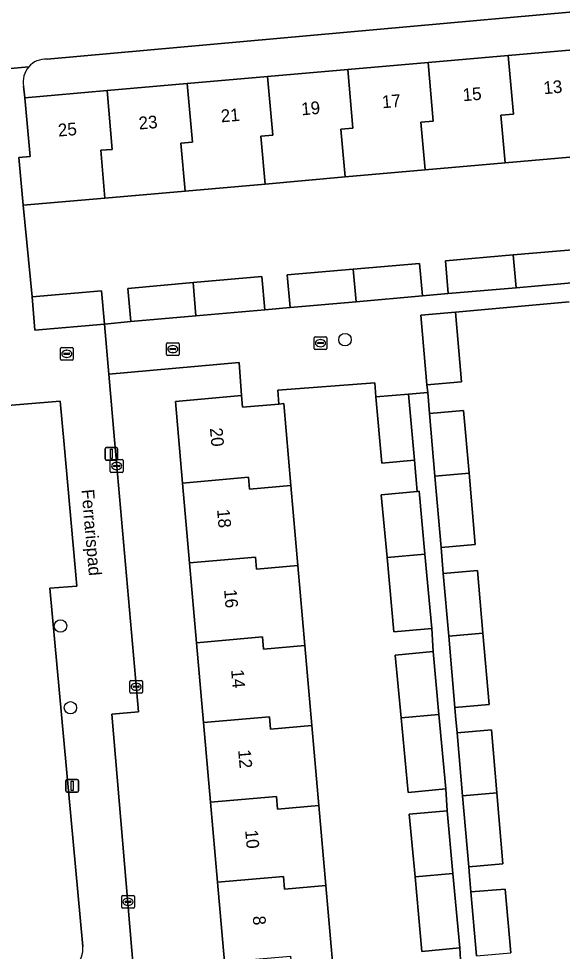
# Model space of a CAD drawing. Extents: x 162989 to 165008, y 383432 to 384338.
# Drawn here: x 164211.8 to 164254.6, y 383766.5 to 383839.9 of the extents above; entities that cross this region are included whole.
import ezdxf

# ---------------------------------------------------------------- set-up
doc = ezdxf.new("R2010")
doc.units = 0
for name, color, linetype in [('IMGEO_Boom', 7, 'Continuous'), ('IMGEO_Erf', 7, 'Continuous'), ('IMGEO_Kolk', 7, 'Continuous'), ('IMGEO_Lichtmast', 7, 'Continuous'), ('IMGEO_Openbare_ruimte_label', 7, 'Continuous'), ('IMGEO_Pand', 7, 'Continuous'), ('IMGEO_Pand_nummerreeks', 7, 'Continuous'), ('IMGEO_Rioolput', 7, 'Continuous'), ('IMGEO_Voetpad_open', 7, 'Continuous')]:
    doc.layers.add(name, color=color, linetype=linetype)

msp = doc.modelspace()

# ---------------------------------------------------------------- linework, layer by layer
at = {"layer": 'IMGEO_Boom'}
for centre in [(164237.51, 383814.629), (164215.11, 383792.078), (164215.893, 383785.639)]:
    msp.add_circle(centre, 0.489, dxfattribs=at)
at = {"layer": 'IMGEO_Erf'}
for points in [[(164260.721, 383840.918), (164214.049, 383836.724)], [(164250.367, 383837.007), (164256.685, 383837.559), (164263.156, 383838.124), (164263.099, 383838.763), (164263.042, 383839.402)], [(164212.206, 383834.6), (164212.31, 383833.684), (164218.777, 383834.249), (164225.095, 383834.8), (164231.413, 383835.352), (164237.731, 383835.904), (164244.048, 383836.455), (164250.367, 383837.007)], [(164256.421, 383829.12), (164250.119, 383828.565), (164243.817, 383828.011), (164237.516, 383827.456), (164231.215, 383826.888), (164224.913, 383826.338), (164218.611, 383825.787), (164212.16, 383825.224), (164212.867, 383817.999), (164218.333, 383818.476), (164218.562, 383815.86), (164220.636, 383816.067), (164220.408, 383818.671), (164225.549, 383819.12), (164230.96, 383819.592), (164231.187, 383816.989), (164233.193, 383817.163), (164232.969, 383819.729), (164238.156, 383820.182), (164243.377, 383820.637), (164243.601, 383818.072), (164245.64, 383818.256), (164245.415, 383820.84), (164250.758, 383821.307), (164256.031, 383821.767)], [(164255.153, 383817.622), (164246.215, 383816.801), (164246.695, 383811.319), (164243.964, 383811.08), (164244.033, 383810.457), (164244.154, 383808.818), (164246.848, 383809.054), (164247.277, 383804.111), (164247.765, 383798.493), (164245.07, 383798.258), (164245.129, 383797.581), (164245.247, 383796.225), (164247.941, 383796.461), (164248.371, 383791.519), (164248.86, 383785.884), (164246.165, 383785.652), (164246.222, 383784.993), (164246.338, 383783.66), (164249.033, 383783.892), (164249.463, 383778.931), (164249.948, 383773.352), (164247.253, 383773.12), (164247.315, 383772.405), (164247.426, 383771.127), (164250.121, 383771.359), (164250.556, 383766.343)], [(164226.371, 383784.477), (164225.821, 383790.763), (164225.27, 383797.049), (164224.719, 383803.335), (164224.155, 383809.768), (164229.352, 383810.224), (164229.169, 383812.831), (164218.908, 383811.908), (164219.363, 383806.728), (164221.242, 383785.31), (164219.142, 383785.136), (164220.863, 383764.971), (164222.14, 383750), (164222.3, 383748.13)], [(164246.651, 383764.85), (164246.552, 383766.716), (164243.572, 383766.439), (164243.024, 383772.321), (164242.565, 383777.252), (164245.544, 383777.529), (164245.452, 383779.244), (164242.472, 383778.967), (164241.924, 383784.847), (164241.465, 383789.78), (164244.444, 383790.057), (164244.346, 383791.882), (164241.366, 383791.605), (164240.818, 383797.485), (164240.359, 383802.418), (164243.193, 383802.682), (164242.978, 383805.126), (164240.399, 383804.9), (164239.942, 383810.115), (164239.865, 383811.243), (164232.234, 383810.643), (164232.31, 383809.557), (164232.691, 383809.59), (164233.255, 383803.139), (164233.807, 383796.837), (164234.358, 383790.535), (164234.91, 383784.233), (164235.461, 383777.932), (164236.012, 383771.63), (164236.564, 383765.328)], [(164215.396, 383806.381), (164215.094, 383809.79), (164209.658, 383809.327)], [(164216.861, 383766.83), (164214.277, 383795.046), (164216.387, 383795.21), (164215.396, 383806.381)], [(164224.676, 383746.145), (164229.69, 383746.617), (164229.393, 383750), (164229.126, 383753.048), (164228.575, 383759.334), (164228.024, 383765.619), (164227.473, 383771.905), (164226.922, 383778.191), (164226.371, 383784.477)]]:
    msp.add_lwpolyline(points, dxfattribs=at)
for centre, radius, start, end in [((164213.942, 383834.955), 1.772, 86.54539, 139.02616), ((164213.942, 383834.955), 1.772, 139.02658, 191.57183), ((164214.798, 383766.643), 2.071, 275.50577, 5.18948)]:
    msp.add_arc(centre, radius, start, end, dxfattribs=at)
at = {"layer": 'IMGEO_Kolk'}
for p, q in [((164223.452, 383813.46), (164223.452, 383814.312)), ((164223.527, 383814.386), (164224.379, 383814.386)), ((164224.453, 383814.312), (164224.453, 383813.46)), ((164235.083, 383813.932), (164235.083, 383814.784)), ((164235.158, 383814.858), (164236.01, 383814.858)), ((164235.342, 383814.352), (164235.342, 383814.364)), ((164235.78, 383814.315), (164235.382, 383814.315)), ((164235.385, 383814.401), (164235.783, 383814.401)), ((164235.571, 383814.638), (164235.596, 383814.638)), ((164235.826, 383814.364), (164235.826, 383814.352)), ((164236.084, 383814.784), (164236.084, 383813.932)), ((164223.711, 383813.88), (164223.711, 383813.892)), ((164224.149, 383813.843), (164223.751, 383813.843)), ((164223.754, 383813.929), (164224.152, 383813.929)), ((164223.963, 383813.606), (164223.938, 383813.606)), ((164223.94, 383814.166), (164223.965, 383814.166)), ((164224.195, 383813.892), (164224.195, 383813.88)), ((164236.01, 383813.858), (164235.158, 383813.858)), ((164235.594, 383814.078), (164235.569, 383814.078)), ((164224.379, 383813.386), (164223.527, 383813.386)), ((164219.032, 383804.253), (164219.032, 383805.105)), ((164219.107, 383805.179), (164219.959, 383805.179)), ((164219.334, 383804.722), (164219.732, 383804.722)), ((164219.52, 383804.959), (164219.545, 383804.959)), ((164220.033, 383805.105), (164220.033, 383804.253)), ((164219.959, 383804.179), (164219.107, 383804.179)), ((164219.291, 383804.673), (164219.291, 383804.685)), ((164219.729, 383804.636), (164219.331, 383804.636)), ((164219.543, 383804.399), (164219.518, 383804.399)), ((164219.775, 383804.685), (164219.775, 383804.673)), ((164220.639, 383787.79), (164221.491, 383787.79)), ((164220.564, 383786.864), (164220.564, 383787.716)), ((164220.823, 383787.284), (164220.823, 383787.296)), ((164221.261, 383787.247), (164220.863, 383787.247)), ((164220.866, 383787.333), (164221.264, 383787.333)), ((164221.052, 383787.57), (164221.077, 383787.57)), ((164221.307, 383787.296), (164221.307, 383787.284)), ((164221.565, 383787.716), (164221.565, 383786.864)), ((164221.491, 383786.79), (164220.639, 383786.79)), ((164221.075, 383787.01), (164221.05, 383787.01)), ((164219.926, 383769.924), (164219.926, 383770.776)), ((164220.001, 383770.85), (164220.853, 383770.85)), ((164220.185, 383770.344), (164220.185, 383770.356)), ((164220.623, 383770.307), (164220.225, 383770.307)), ((164220.228, 383770.393), (164220.626, 383770.393)), ((164220.414, 383770.63), (164220.439, 383770.63)), ((164220.669, 383770.356), (164220.669, 383770.344)), ((164220.927, 383770.776), (164220.927, 383769.924)), ((164220.853, 383769.85), (164220.001, 383769.85)), ((164220.437, 383770.07), (164220.412, 383770.07))]:
    msp.add_line(p, q, dxfattribs=at)
for points in [[(164223.452, 383813.46), (164223.452, 383814.312)], [(164223.527, 383814.386), (164224.379, 383814.386)], [(164224.453, 383814.312), (164224.453, 383813.46)], [(164235.083, 383813.932), (164235.083, 383814.784)], [(164235.158, 383814.858), (164236.01, 383814.858)], [(164236.084, 383814.784), (164236.084, 383813.932)], [(164236.01, 383813.858), (164235.158, 383813.858)], [(164224.379, 383813.386), (164223.527, 383813.386)], [(164219.032, 383804.253), (164219.032, 383805.105)], [(164219.107, 383805.179), (164219.959, 383805.179)], [(164220.033, 383805.105), (164220.033, 383804.253)], [(164219.959, 383804.179), (164219.107, 383804.179)], [(164220.639, 383787.79), (164221.491, 383787.79)], [(164220.564, 383786.864), (164220.564, 383787.716)], [(164221.565, 383787.716), (164221.565, 383786.864)], [(164221.491, 383786.79), (164220.639, 383786.79)], [(164219.926, 383769.924), (164219.926, 383770.776)], [(164220.001, 383770.85), (164220.853, 383770.85)], [(164220.927, 383770.776), (164220.927, 383769.924)], [(164220.853, 383769.85), (164220.001, 383769.85)]]:
    msp.add_lwpolyline(points, dxfattribs=at)
for centre, radius, start, end in [((164223.529, 383814.31), 0.0765, 91.55205, 178.44795), ((164223.529, 383814.31), 0.0765, 91.55205, 178.44795), ((164224.377, 383814.31), 0.0765, 1.55205, 88.44795), ((164224.377, 383814.31), 0.0765, 1.55205, 88.44795), ((164235.16, 383814.782), 0.0765, 91.55205, 178.44795), ((164235.16, 383814.782), 0.0765, 91.55205, 178.44795), ((164235.382, 383814.361), 0.0403, 85.87752, 175.75265), ((164235.379, 383814.351), 0.0366, 178.93798, 274.71019), ((164235.783, 383814.358), 0.043, 264.86636, 352.45326), ((164235.787, 383814.363), 0.0386, 1.73085, 96.63898), ((164236.008, 383814.782), 0.0765, 1.55205, 88.44795), ((164236.008, 383814.782), 0.0765, 1.55205, 88.44795), ((164223.751, 383813.889), 0.0403, 85.87752, 175.75265), ((164223.748, 383813.879), 0.0366, 178.93798, 274.71019), ((164224.152, 383813.886), 0.043, 264.86636, 352.45326), ((164224.156, 383813.891), 0.0386, 1.73085, 96.63898), ((164235.16, 383813.934), 0.0765, 181.55205, 268.44795), ((164235.16, 383813.934), 0.0765, 181.55205, 268.44795), ((164236.008, 383813.934), 0.0765, 271.55205, 358.44795), ((164236.008, 383813.934), 0.0765, 271.55205, 358.44795), ((164223.529, 383813.462), 0.0765, 181.55205, 268.44795), ((164223.529, 383813.462), 0.0765, 181.55205, 268.44795), ((164224.377, 383813.462), 0.0765, 271.55205, 358.44795), ((164224.377, 383813.462), 0.0765, 271.55205, 358.44795), ((164219.109, 383805.103), 0.0765, 91.55205, 178.44795), ((164219.109, 383805.103), 0.0765, 91.55205, 178.44795), ((164219.331, 383804.682), 0.0403, 85.87752, 175.75265), ((164219.736, 383804.684), 0.0386, 1.73085, 96.63898), ((164219.957, 383805.103), 0.0765, 1.55205, 88.44795), ((164219.957, 383805.103), 0.0765, 1.55205, 88.44795), ((164219.109, 383804.255), 0.0765, 181.55205, 268.44795), ((164219.109, 383804.255), 0.0765, 181.55205, 268.44795), ((164219.328, 383804.672), 0.0366, 178.93798, 274.71019), ((164219.732, 383804.679), 0.043, 264.86636, 352.45326), ((164219.957, 383804.255), 0.0765, 271.55205, 358.44795), ((164219.957, 383804.255), 0.0765, 271.55205, 358.44795), ((164220.641, 383787.714), 0.0765, 91.55205, 178.44795), ((164220.641, 383787.714), 0.0765, 91.55205, 178.44795), ((164221.489, 383787.714), 0.0765, 1.55205, 88.44795), ((164221.489, 383787.714), 0.0765, 1.55205, 88.44795), ((164220.863, 383787.293), 0.0403, 85.87752, 175.75265), ((164220.86, 383787.283), 0.0366, 178.93798, 274.71019), ((164221.264, 383787.29), 0.043, 264.86636, 352.45326), ((164221.268, 383787.295), 0.0386, 1.73085, 96.63898), ((164220.641, 383786.866), 0.0765, 181.55205, 268.44795), ((164220.641, 383786.866), 0.0765, 181.55205, 268.44795), ((164221.489, 383786.866), 0.0765, 271.55205, 358.44795), ((164221.489, 383786.866), 0.0765, 271.55205, 358.44795), ((164220.003, 383770.774), 0.0765, 91.55205, 178.44795), ((164220.003, 383770.774), 0.0765, 91.55205, 178.44795), ((164220.225, 383770.353), 0.0403, 85.87752, 175.75265), ((164220.222, 383770.343), 0.0366, 178.93798, 274.71019), ((164220.626, 383770.35), 0.043, 264.86636, 352.45326), ((164220.63, 383770.355), 0.0386, 1.73085, 96.63898), ((164220.851, 383770.774), 0.0765, 1.55205, 88.44795), ((164220.851, 383770.774), 0.0765, 1.55205, 88.44795), ((164220.003, 383769.926), 0.0765, 181.55205, 268.44795), ((164220.003, 383769.926), 0.0765, 181.55205, 268.44795), ((164220.851, 383769.926), 0.0765, 271.55205, 358.44795), ((164220.851, 383769.926), 0.0765, 271.55205, 358.44795)]:
    msp.add_arc(centre, radius, start, end, dxfattribs=at)
for centre, major_axis, ratio, start_param, end_param in [((164235.57, 383814.358), (-0.387, 0.002), 0.722429, 4.712389, 7.853982), ((164235.595, 383814.358), (-0.39, 0.002), 0.717154, 1.570796, 4.712389), ((164223.939, 383813.886), (-0.387, 0.002), 0.722429, 4.712389, 7.853982), ((164223.964, 383813.886), (-0.39, 0.002), 0.717154, 1.570796, 4.712389), ((164219.519, 383804.679), (-0.387, 0.002), 0.722429, 4.712389, 7.853982), ((164219.544, 383804.679), (-0.39, 0.002), 0.717154, 1.570796, 4.712389), ((164221.051, 383787.29), (-0.387, 0.002), 0.722429, 4.712389, 7.853982), ((164221.076, 383787.29), (-0.39, 0.002), 0.717154, 1.570796, 4.712389), ((164220.413, 383770.35), (-0.387, 0.002), 0.722429, 4.712389, 7.853982), ((164220.438, 383770.35), (-0.39, 0.002), 0.717154, 1.570796, 4.712389)]:
    msp.add_ellipse(centre, major_axis=major_axis, ratio=ratio, start_param=start_param, end_param=end_param, dxfattribs=at)
at = {"layer": 'IMGEO_Lichtmast'}
for p, q in [((164218.618, 383805.236), (164218.618, 383806.036)), ((164218.618, 383806.036), (164218.618, 383805.236)), ((164218.718, 383806.136), (164219.508, 383806.136)), ((164219.508, 383806.136), (164218.718, 383806.136)), ((164219.608, 383806.036), (164219.608, 383805.236)), ((164219.608, 383805.236), (164219.608, 383806.036)), ((164219.508, 383805.136), (164218.718, 383805.136)), ((164218.718, 383805.136), (164219.508, 383805.136)), ((164215.529, 383779.092), (164215.529, 383779.892)), ((164215.529, 383779.892), (164215.529, 383779.092)), ((164215.629, 383779.992), (164216.419, 383779.992)), ((164216.419, 383779.992), (164215.629, 383779.992)), ((164216.519, 383779.892), (164216.519, 383779.092)), ((164216.519, 383779.092), (164216.519, 383779.892)), ((164216.419, 383778.992), (164215.629, 383778.992)), ((164215.629, 383778.992), (164216.419, 383778.992))]:
    msp.add_line(p, q, dxfattribs=at)
for points in [[(164219.038, 383806.011), (164219.188, 383806.011), (164219.188, 383805.261), (164219.038, 383805.261), (164219.038, 383806.011)], [(164215.949, 383779.867), (164216.099, 383779.867), (164216.099, 383779.117), (164215.949, 383779.117), (164215.949, 383779.867)]]:
    msp.add_lwpolyline(points, dxfattribs=at)
for centre, start, end in [((164218.718, 383806.036), 90, 180), ((164218.718, 383806.036), 90, 180), ((164219.508, 383806.036), 0, 90), ((164219.508, 383806.036), 360, 90), ((164218.718, 383805.236), 180, 270), ((164218.718, 383805.236), 180, 270), ((164219.508, 383805.236), 270, 0), ((164219.508, 383805.236), 270, 0), ((164215.629, 383779.892), 90, 180), ((164215.629, 383779.892), 90, 180), ((164216.419, 383779.892), 0, 90), ((164216.419, 383779.892), 360, 90), ((164215.629, 383779.092), 180, 270), ((164215.629, 383779.092), 180, 270), ((164216.419, 383779.092), 270, 0), ((164216.419, 383779.092), 270, 0)]:
    msp.add_arc(centre, 0.1, start, end, dxfattribs=at)
at = {"layer": 'IMGEO_Pand'}
for points in [[(164256.421, 383829.12), (164256.091, 383832.87), (164257.089, 383832.937), (164256.685, 383837.559), (164250.367, 383837.007), (164250.771, 383832.384), (164249.789, 383832.315), (164250.119, 383828.565)], [(164237.731, 383835.904), (164238.136, 383831.279), (164237.186, 383831.206), (164237.516, 383827.456), (164243.817, 383828.011), (164243.487, 383831.761), (164244.453, 383831.831), (164244.048, 383836.455)], [(164243.817, 383828.011), (164250.119, 383828.565), (164249.789, 383832.315), (164250.771, 383832.384), (164250.367, 383837.007), (164244.048, 383836.455), (164244.453, 383831.831), (164243.487, 383831.761)], [(164231.413, 383835.352), (164231.818, 383830.726), (164230.884, 383830.652), (164231.215, 383826.888), (164237.516, 383827.456), (164237.186, 383831.206), (164238.136, 383831.279), (164237.731, 383835.904)], [(164231.413, 383835.352), (164225.095, 383834.8), (164225.5, 383830.173), (164224.582, 383830.097), (164224.913, 383826.338), (164231.215, 383826.888), (164230.884, 383830.652), (164231.818, 383830.726)], [(164218.777, 383834.249), (164212.31, 383833.684), (164212.714, 383829.055), (164211.832, 383828.977), (164212.16, 383825.224), (164218.611, 383825.787), (164218.281, 383829.543), (164219.182, 383829.621)], [(164218.777, 383834.249), (164219.182, 383829.621), (164218.281, 383829.543), (164218.611, 383825.787), (164224.913, 383826.338), (164224.582, 383830.097), (164225.5, 383830.173), (164225.095, 383834.8)], [(164250.985, 383818.723), (164256.257, 383819.183), (164256.031, 383821.767), (164250.758, 383821.307)], [(164250.985, 383818.723), (164250.758, 383821.307), (164245.415, 383820.84), (164245.64, 383818.256)], [(164238.382, 383817.616), (164238.156, 383820.182), (164232.969, 383819.729), (164233.193, 383817.163)], [(164238.382, 383817.616), (164243.601, 383818.072), (164243.377, 383820.637), (164238.156, 383820.182)], [(164225.778, 383816.516), (164231.187, 383816.989), (164230.96, 383819.592), (164225.549, 383819.12)], [(164225.778, 383816.516), (164225.549, 383819.12), (164220.408, 383818.671), (164220.636, 383816.067)], [(164218.562, 383815.86), (164218.333, 383818.476), (164212.867, 383817.999), (164213.096, 383815.382)], [(164243.964, 383811.08), (164246.695, 383811.319), (164246.215, 383816.801), (164243.484, 383816.562)], [(164224.719, 383803.335), (164229.914, 383803.79), (164230, 383802.854), (164233.255, 383803.139), (164232.691, 383809.59), (164232.31, 383809.557), (164229.433, 383809.304), (164229.352, 383810.224), (164224.155, 383809.768)], [(164242.52, 383810.341), (164239.942, 383810.115), (164240.399, 383804.9), (164242.978, 383805.126)], [(164246.848, 383809.054), (164244.154, 383808.818), (164244.583, 383803.879), (164247.277, 383804.111)], [(164247.277, 383804.111), (164244.583, 383803.879), (164245.07, 383798.258), (164247.765, 383798.493)], [(164224.719, 383803.335), (164225.27, 383797.049), (164230.464, 383797.504), (164230.552, 383796.552), (164233.807, 383796.837), (164233.255, 383803.139), (164230, 383802.854), (164229.914, 383803.79)], [(164243.338, 383802.695), (164243.193, 383802.682), (164240.359, 383802.418), (164240.818, 383797.485), (164243.799, 383797.746)], [(164234.358, 383790.535), (164233.807, 383796.837), (164230.552, 383796.552), (164230.464, 383797.504), (164225.27, 383797.049), (164225.821, 383790.763), (164231.015, 383791.218), (164231.103, 383790.25)], [(164240.818, 383797.485), (164241.366, 383791.605), (164244.346, 383791.882), (164243.799, 383797.746)], [(164247.941, 383796.461), (164245.247, 383796.225), (164245.676, 383791.287), (164248.371, 383791.519)], [(164248.371, 383791.519), (164245.676, 383791.287), (164246.165, 383785.652), (164248.86, 383785.884)], [(164226.371, 383784.477), (164231.565, 383784.932), (164231.655, 383783.948), (164234.91, 383784.233), (164234.358, 383790.535), (164231.103, 383790.25), (164231.015, 383791.218), (164225.821, 383790.763)], [(164244.905, 383785.108), (164244.444, 383790.057), (164241.465, 383789.78), (164241.924, 383784.847)], [(164226.371, 383784.477), (164226.922, 383778.191), (164232.116, 383778.646), (164232.207, 383777.647), (164235.461, 383777.932), (164234.91, 383784.233), (164231.655, 383783.948), (164231.565, 383784.932)], [(164244.905, 383785.108), (164241.924, 383784.847), (164242.472, 383778.967), (164245.452, 383779.244)], [(164249.033, 383783.892), (164246.338, 383783.66), (164246.768, 383778.699), (164249.463, 383778.931)], [(164236.012, 383771.63), (164235.461, 383777.932), (164232.207, 383777.647), (164232.116, 383778.646), (164226.922, 383778.191), (164227.473, 383771.905), (164232.666, 383772.36), (164232.759, 383771.345)], [(164249.463, 383778.931), (164246.768, 383778.699), (164247.253, 383773.12), (164249.948, 383773.352)], [(164243.024, 383772.321), (164246.005, 383772.582), (164245.544, 383777.529), (164242.565, 383777.252)], [(164243.024, 383772.321), (164243.572, 383766.439), (164246.552, 383766.716), (164246.005, 383772.582)], [(164236.012, 383771.63), (164232.759, 383771.345), (164232.666, 383772.36), (164227.473, 383771.905), (164228.024, 383765.619), (164233.217, 383766.074), (164233.31, 383765.043), (164236.564, 383765.328)], [(164250.121, 383771.359), (164247.426, 383771.127), (164247.861, 383766.111), (164250.556, 383766.343)]]:
    msp.add_lwpolyline(points, close=True, dxfattribs=at)
at = {"layer": 'IMGEO_Rioolput'}
for p, q in [((164215.102, 383813.086), (164215.102, 383813.938)), ((164215.177, 383814.012), (164216.029, 383814.012)), ((164215.361, 383813.506), (164215.361, 383813.518)), ((164215.404, 383813.555), (164215.802, 383813.555)), ((164215.59, 383813.792), (164215.615, 383813.792)), ((164215.845, 383813.518), (164215.845, 383813.506)), ((164216.103, 383813.938), (164216.103, 383813.086)), ((164216.029, 383813.012), (164215.177, 383813.012)), ((164215.799, 383813.469), (164215.401, 383813.469)), ((164215.613, 383813.232), (164215.588, 383813.232))]:
    msp.add_line(p, q, dxfattribs=at)
for points in [[(164215.102, 383813.086), (164215.102, 383813.938)], [(164215.177, 383814.012), (164216.029, 383814.012)], [(164216.103, 383813.938), (164216.103, 383813.086)], [(164216.029, 383813.012), (164215.177, 383813.012)]]:
    msp.add_lwpolyline(points, dxfattribs=at)
for centre, radius, start, end in [((164215.179, 383813.936), 0.0765, 91.55205, 178.44795), ((164215.179, 383813.936), 0.0765, 91.55205, 178.44795), ((164215.401, 383813.515), 0.0403, 85.87752, 175.75265), ((164215.398, 383813.505), 0.0366, 178.93798, 274.71019), ((164215.802, 383813.512), 0.043, 264.86636, 352.45326), ((164215.806, 383813.517), 0.0386, 1.73085, 96.63898), ((164216.027, 383813.936), 0.0765, 1.55205, 88.44795), ((164216.027, 383813.936), 0.0765, 1.55205, 88.44795), ((164215.179, 383813.088), 0.0765, 181.55205, 268.44795), ((164215.179, 383813.088), 0.0765, 181.55205, 268.44795), ((164216.027, 383813.088), 0.0765, 271.55205, 358.44795), ((164216.027, 383813.088), 0.0765, 271.55205, 358.44795)]:
    msp.add_arc(centre, radius, start, end, dxfattribs=at)
for centre, major_axis, ratio, start_param, end_param in [((164215.589, 383813.512), (-0.387, 0.002), 0.722429, 4.712389, 7.853982), ((164215.614, 383813.512), (-0.39, 0.002), 0.717154, 1.570796, 4.712389)]:
    msp.add_ellipse(centre, major_axis=major_axis, ratio=ratio, start_param=start_param, end_param=end_param, dxfattribs=at)
at = {"layer": 'IMGEO_Voetpad_open'}
for points in [[(164214.049, 383836.724), (164260.721, 383840.918)], [(164207.694, 383835.682), (164212.604, 383836.117)], [(164212.604, 383836.117), (164207.694, 383835.682)], [(164208.338, 383834.432), (164208.616, 383830.432), (164209.063, 383825.309), (164208.274, 383825.24), (164208.567, 383821.889), (164208.76, 383819.43), (164209.657, 383819.508), (164210.078, 383814.692), (164209.138, 383814.61), (164209.364, 383812.02), (164209.658, 383809.327), (164215.094, 383809.79), (164215.396, 383806.381), (164216.387, 383795.21), (164214.277, 383795.046), (164216.861, 383766.83)], [(164212.16, 383825.224), (164211.832, 383828.977), (164212.714, 383829.055), (164212.31, 383833.684), (164212.206, 383834.6)], [(164214.997, 383764.581), (164220.863, 383764.971), (164219.142, 383785.136), (164221.242, 383785.31), (164219.363, 383806.728), (164218.908, 383811.908), (164218.562, 383815.86), (164213.096, 383815.382), (164212.867, 383817.999), (164212.16, 383825.224)], [(164256.257, 383819.183), (164250.985, 383818.723), (164245.64, 383818.256), (164243.601, 383818.072), (164238.382, 383817.616), (164233.193, 383817.163), (164231.187, 383816.989), (164225.778, 383816.516), (164220.636, 383816.067), (164218.562, 383815.86), (164218.908, 383811.908), (164229.169, 383812.831), (164229.352, 383810.224), (164229.433, 383809.304), (164232.31, 383809.557), (164232.234, 383810.643), (164239.865, 383811.243), (164239.942, 383810.115), (164242.52, 383810.341), (164244.033, 383810.457), (164243.964, 383811.08), (164243.484, 383816.562), (164246.215, 383816.801), (164255.153, 383817.622)], [(164247.861, 383766.111), (164247.426, 383771.127), (164247.315, 383772.405), (164247.253, 383773.12), (164246.768, 383778.699), (164246.338, 383783.66), (164246.222, 383784.993), (164246.165, 383785.652), (164245.676, 383791.287), (164245.247, 383796.225), (164245.129, 383797.581), (164245.07, 383798.258), (164244.583, 383803.879), (164244.154, 383808.818), (164244.033, 383810.457), (164242.52, 383810.341), (164242.978, 383805.126), (164243.193, 383802.682), (164243.338, 383802.695), (164243.799, 383797.746), (164244.346, 383791.882), (164244.444, 383790.057), (164244.905, 383785.108), (164245.452, 383779.244), (164245.544, 383777.529), (164246.005, 383772.582), (164246.552, 383766.716), (164246.651, 383764.85)]]:
    msp.add_lwpolyline(points, dxfattribs=at)
for centre, radius, start, end in [((164213.942, 383834.955), 1.772, 86.54539, 139.02616), ((164213.942, 383834.955), 1.772, 139.02658, 191.57183), ((164214.798, 383766.643), 2.071, 275.50577, 5.18948)]:
    msp.add_arc(centre, radius, start, end, dxfattribs=at)

# ---------------------------------------------------------------- texts
at = {"layer": 'IMGEO_Openbare_ruimte_label'}
msp.add_text('Ferrarispad', height=1, rotation=275.04917, dxfattribs=at).set_placement((164216.752, 383802.806))
at = {"layer": 'IMGEO_Pand_nummerreeks'}
for s, rotation, p in [('13', 4.99055, (164253.175, 383833.96)), ('15', 4.99055, (164246.819, 383833.405)), ('19', 4.99055, (164234.107, 383832.295)), ('17', 4.99055, (164240.463, 383832.85)), ('21', 4.99055, (164227.774, 383831.742)), ('23', 4.99055, (164221.306, 383831.177)), ('25', 4.99055, (164214.95, 383830.622)), ('20', 275.00901, (164226.871, 383807.651)), ('18', 275.00901, (164227.432, 383801.245)), ('16', 275.00901, (164227.986, 383794.932)), ('14', 275.00901, (164228.539, 383788.617)), ('12', 275.00901, (164229.092, 383782.305)), ('10', 275.00901, (164229.646, 383775.984)), ('8', 275.00901, (164230.24, 383769.21))]:
    msp.add_text(s, height=1, rotation=rotation, dxfattribs=at).set_placement(p)

doc.saveas('drawing.dxf')
